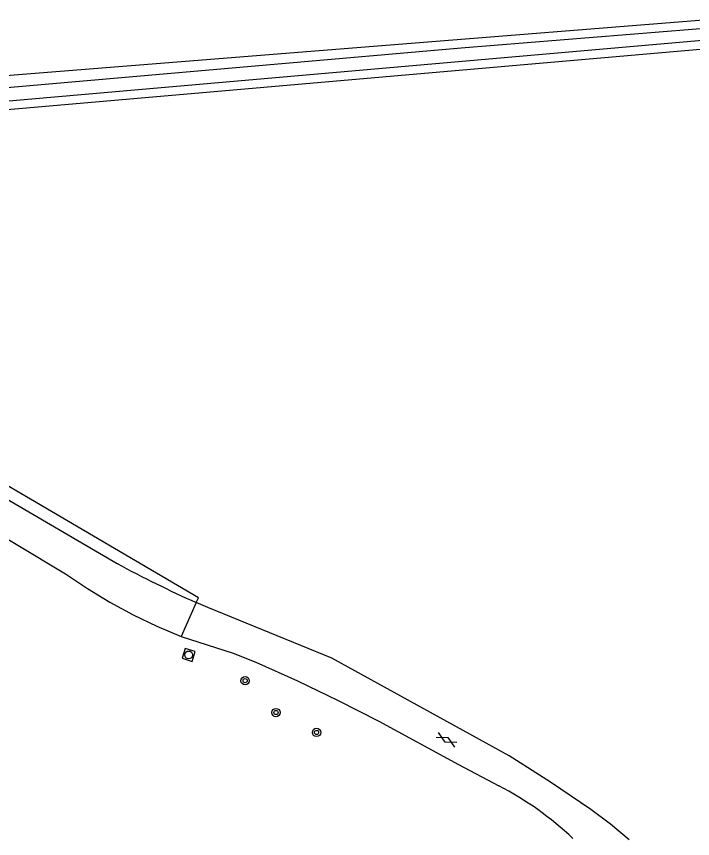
# Model space of a CAD drawing. Extents: x 133000 to 136000, y 400500 to 403500.
# Drawn here: x 134739.2 to 134803.9, y 402086.8 to 402165.5 of the extents above; entities that cross this region are included whole.
import ezdxf

# ---------------------------------------------------------------- set-up
doc = ezdxf.new("R2010")
doc.units = 0
for name, color, linetype in [('gg-afsc-draadraster', 7, 'Continuous'), ('gg-afsc-lijn draadraster', 7, 'Continuous'), ('gg-knt-bronhoudergrens', 7, 'Continuous'), ('gg-knt-verharding', 7, 'Continuous'), ('gg-kntw-bovenkant insteek waterloop', 7, 'Continuous'), ('gg-kntw-waterlijn', 7, 'Continuous'), ('gt-grn-weggrens', 7, 'Continuous'), ('gt-symb-boom', 7, 'Continuous'), ('gt-symb-gesloten verharding', 7, 'Continuous'), ('gt-symb-rioolschacht', 7, 'Continuous')]:
    doc.layers.add(name, color=color, linetype=linetype)

# ---------------------------------------------------------------- blocks, each defined once
blk = doc.blocks.new('gt0-GESVH1')
at = {"layer": 'gt-symb-gesloten verharding'}
for p, q in [((-0.992, -0.261), (0.008, 0.239)), ((0.008, -0.261), (-0.992, 0.239)), ((0.008, 0.239), (1.008, -0.261)), ((1.008, 0.239), (0.008, -0.261))]:
    blk.add_line(p, q, dxfattribs=at)
blk = doc.blocks.new('gt0-BOOM')
at = {"layer": 'gt-symb-boom'}
for radius in [0.4, 0.2]:
    blk.add_circle((0, 0), radius, dxfattribs=at)
blk = doc.blocks.new('gt0-RS')
at = {"layer": 'gt-symb-rioolschacht'}
blk.add_lwpolyline([(-0.5, -0.5), (0.5, -0.5), (0.5, 0.5), (-0.5, 0.5)], close=True, dxfattribs=at)
blk.add_circle((0, 0), 0.375, dxfattribs=at)

msp = doc.modelspace()

# ---------------------------------------------------------------- linework, layer by layer
at = {"layer": 'gg-afsc-draadraster'}
msp.add_line((134756.581, 402109.88), (134740.491, 402119.315), dxfattribs=at)
at = {"layer": 'gg-afsc-lijn draadraster'}
msp.add_line((134756.581, 402109.88), (134740.491, 402119.315), dxfattribs=at)
at = {"layer": 'gg-knt-bronhoudergrens'}
for p, q in [((134740.491, 402119.315), (134727.854, 402126.725)), ((134756.372, 402109.413), (134756.581, 402109.88))]:
    msp.add_line(p, q, dxfattribs=at)
at = {"layer": 'gg-knt-verharding'}
msp.add_line((134731.582, 402123.2), (134748.808, 402113.136), dxfattribs=at)
for points in [[(134729.971, 402120.47), (134743.84, 402112.15), (134745.946, 402110.758), (134748.11, 402109.458), (134750.328, 402108.252), (134752.596, 402107.142), (134754.926, 402106.172)], [(134797.804, 402086.696), (134796.01, 402088.204), (134794.135, 402089.608), (134790.263, 402092.243), (134786.302, 402094.744), (134769.331, 402104.08), (134757.467, 402108.932), (134756.372, 402109.413)], [(134754.926, 402106.172), (134759.905, 402104.559), (134762.079, 402103.705), (134766.049, 402101.937), (134769.963, 402100.049), (134773.827, 402098.06), (134781.467, 402093.903), (134785.319, 402091.875)]]:
    msp.add_lwpolyline(points, dxfattribs=at)
for centre, radius, start, end in [((134802.132, 402211.929), 112.265, 241.64177, 245.94542), ((134771.083, 402064.333), 31.004, 46.52557, 62.66536)]:
    msp.add_arc(centre, radius, start, end, dxfattribs=at)
at = {"layer": 'gg-kntw-bovenkant insteek waterloop'}
msp.add_line((134736.179, 402159.699), (134809.009, 402165.492), dxfattribs=at)
msp.add_lwpolyline([(134809.009, 402162.714), (134739.401, 402156.664), (134701.179, 402153.537)], dxfattribs=at)
at = {"layer": 'gg-kntw-waterlijn'}
msp.add_lwpolyline([(134702.399, 402155.56), (134781.724, 402162.474), (134806.977, 402164.517), (134806.977, 402163.388), (134736.586, 402157.227), (134702.397, 402154.243), (134702.399, 402155.56)], dxfattribs=at)
at = {"layer": 'gt-grn-weggrens'}
msp.add_line((134756.372, 402109.413), (134754.926, 402106.172), dxfattribs=at)

# ---------------------------------------------------------------- block references
at = {"layer": 'gt-symb-boom'}
for p in [(134761.041, 402101.935), (134763.995, 402098.889), (134767.879, 402096.985)]:
    msp.add_blockref('gt0-BOOM', p, dxfattribs=at)
at = {"layer": 'gt-symb-gesloten verharding', "rotation": 151.43528180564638}
msp.add_blockref('gt0-GESVH1', (134780.323, 402096.272), dxfattribs=at)
at = {"layer": 'gt-symb-rioolschacht', "rotation": 72.3076991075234}
msp.add_blockref('gt0-RS', (134755.64, 402104.402), dxfattribs=at)

doc.saveas('drawing.dxf')
